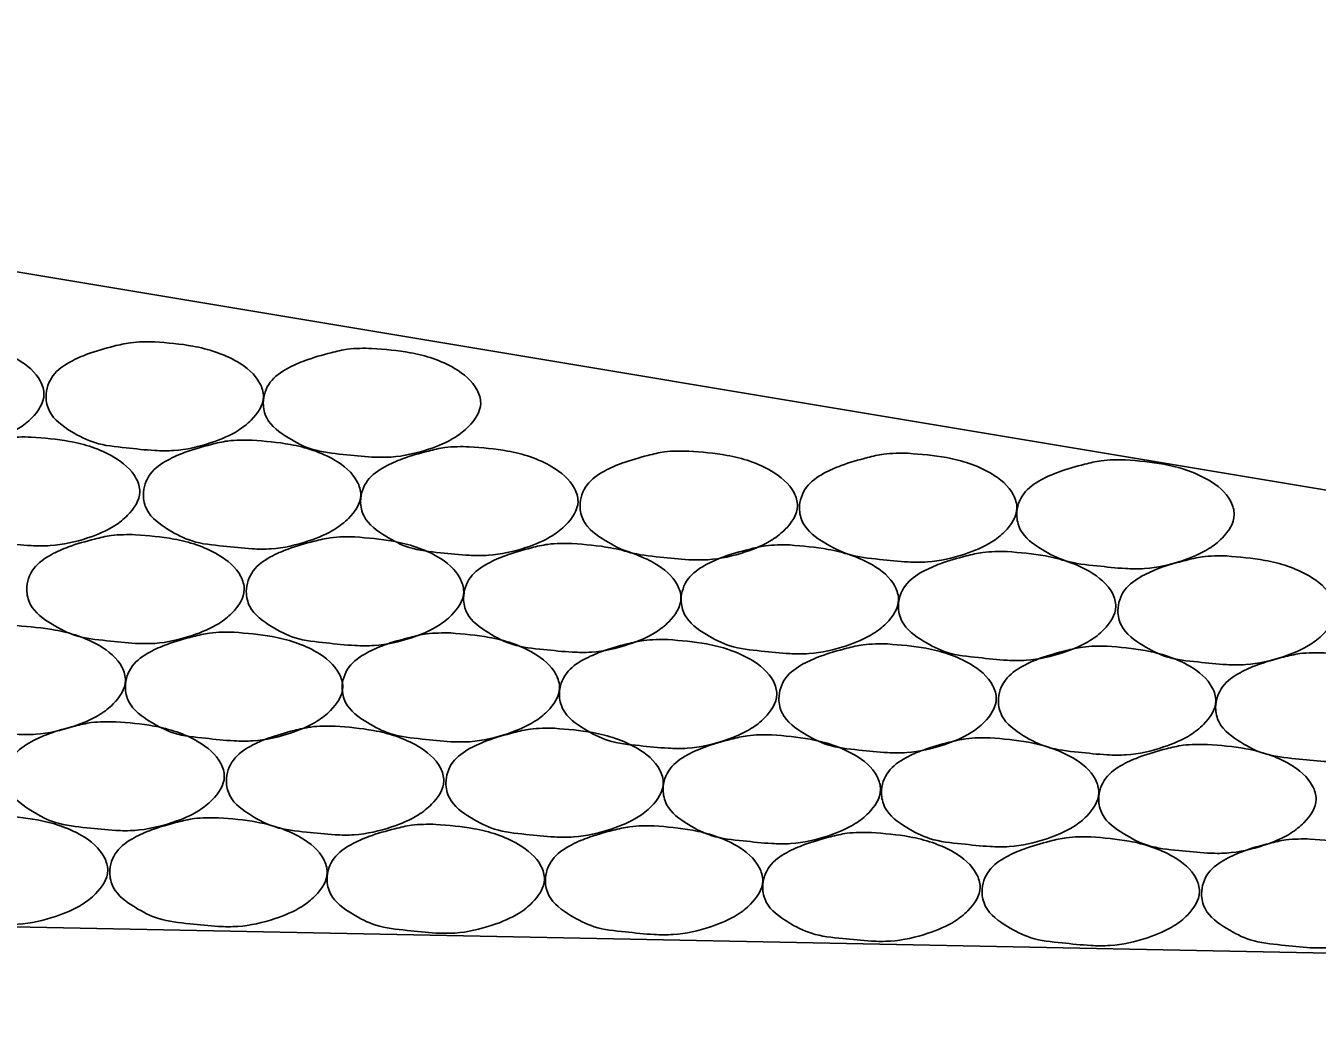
# Model space of a CAD drawing. Extents: x 60325 to 61047, y 53669 to 53767.
# Drawn here: x 60618.681 to 60620.538, y 53733.327 to 53734.751 of the extents above; entities that cross this region are included whole.
import ezdxf

# ---------------------------------------------------------------- set-up
doc = ezdxf.new("R2010")
doc.units = 0
doc.layers.add('R_Border Prem', color=7, linetype='Continuous')

msp = doc.modelspace()

# ---------------------------------------------------------------- linework, layer by layer
at = {"layer": 'R_Border Prem'}
for p in [(60616.5451, 53734.7512), (60571.5451, 53734.3978)]:
    msp.add_line(p, (60625.0911, 53733.3269), dxfattribs=at)
for points in [[(60618.5511, 53734.2999), (60618.6061, 53734.2937), (60618.6699, 53734.2712), (60618.7024, 53734.2399), (60618.7074, 53734.2212), (60618.6899, 53734.1874), (60618.6711, 53734.1724), (60618.6324, 53734.1549), (60618.5786, 53734.1437), (60618.5511, 53734.1437), (60618.5099, 53734.1474), (60618.4649, 53734.1549), (60618.4311, 53734.1712), (60618.3999, 53734.1999), (60618.3949, 53734.2212), (60618.4049, 53734.2512), (60618.4299, 53734.2712), (60618.4549, 53734.2824), (60618.4924, 53734.2937), (60618.5161, 53734.2987), (60618.5511, 53734.2999)], [(60618.8666, 53734.2968), (60618.9216, 53734.2905), (60618.9854, 53734.268), (60619.0179, 53734.2368), (60619.0229, 53734.218), (60619.0054, 53734.1843), (60618.9866, 53734.1693), (60618.9479, 53734.1518), (60618.8941, 53734.1405), (60618.8666, 53734.1405), (60618.8254, 53734.1443), (60618.7804, 53734.1518), (60618.7466, 53734.168), (60618.7154, 53734.1968), (60618.7104, 53734.218), (60618.7204, 53734.248), (60618.7454, 53734.268), (60618.7704, 53734.2793), (60618.8079, 53734.2905), (60618.8316, 53734.2955), (60618.8666, 53734.2968)], [(60619.1789, 53734.2873), (60619.2339, 53734.2811), (60619.2977, 53734.2586), (60619.3302, 53734.2273), (60619.3352, 53734.2086), (60619.3177, 53734.1748), (60619.2989, 53734.1598), (60619.2602, 53734.1423), (60619.2064, 53734.1311), (60619.1789, 53734.1311), (60619.1377, 53734.1348), (60619.0927, 53734.1423), (60619.0589, 53734.1586), (60619.0277, 53734.1873), (60619.0227, 53734.2086), (60619.0327, 53734.2386), (60619.0577, 53734.2586), (60619.0827, 53734.2698), (60619.1202, 53734.2811), (60619.1439, 53734.2861), (60619.1789, 53734.2873)], [(60618.689, 53734.1598), (60618.744, 53734.1536), (60618.8077, 53734.1311), (60618.8402, 53734.0998), (60618.8452, 53734.0811), (60618.8277, 53734.0473), (60618.809, 53734.0323), (60618.7702, 53734.0148), (60618.7165, 53734.0036), (60618.689, 53734.0036), (60618.6477, 53734.0073), (60618.6027, 53734.0148), (60618.569, 53734.0311), (60618.5377, 53734.0598), (60618.5327, 53734.0811), (60618.5427, 53734.1111), (60618.5677, 53734.1311), (60618.5927, 53734.1423), (60618.6302, 53734.1536), (60618.654, 53734.1586), (60618.689, 53734.1598)], [(60619.0065, 53734.1554), (60619.0615, 53734.1491), (60619.1253, 53734.1266), (60619.1578, 53734.0954), (60619.1628, 53734.0766), (60619.1453, 53734.0429), (60619.1265, 53734.0279), (60619.0878, 53734.0104), (60619.034, 53733.9991), (60619.0065, 53733.9991), (60618.9653, 53734.0029), (60618.9203, 53734.0104), (60618.8865, 53734.0266), (60618.8553, 53734.0554), (60618.8503, 53734.0766), (60618.8603, 53734.1066), (60618.8853, 53734.1266), (60618.9103, 53734.1379), (60618.9478, 53734.1491), (60618.9715, 53734.1541), (60619.0065, 53734.1554)], [(60619.3188, 53734.1459), (60619.3738, 53734.1397), (60619.4376, 53734.1172), (60619.4701, 53734.0859), (60619.4751, 53734.0672), (60619.4576, 53734.0334), (60619.4388, 53734.0184), (60619.4001, 53734.0009), (60619.3463, 53733.9897), (60619.3188, 53733.9897), (60619.2776, 53733.9934), (60619.2326, 53734.0009), (60619.1988, 53734.0172), (60619.1676, 53734.0459), (60619.1626, 53734.0672), (60619.1726, 53734.0972), (60619.1976, 53734.1172), (60619.2226, 53734.1284), (60619.2601, 53734.1397), (60619.2838, 53734.1447), (60619.3188, 53734.1459)], [(60619.6343, 53734.1396), (60619.6893, 53734.1334), (60619.7531, 53734.1109), (60619.7856, 53734.0796), (60619.7906, 53734.0609), (60619.7731, 53734.0271), (60619.7543, 53734.0121), (60619.7156, 53733.9946), (60619.6618, 53733.9834), (60619.6343, 53733.9834), (60619.5931, 53733.9871), (60619.5481, 53733.9946), (60619.5143, 53734.0109), (60619.4831, 53734.0396), (60619.4781, 53734.0609), (60619.4881, 53734.0909), (60619.5131, 53734.1109), (60619.5381, 53734.1221), (60619.5756, 53734.1334), (60619.5993, 53734.1384), (60619.6343, 53734.1396)], [(60619.9498, 53734.1364), (60620.0048, 53734.1302), (60620.0685, 53734.1077), (60620.101, 53734.0764), (60620.106, 53734.0577), (60620.0885, 53734.0239), (60620.0698, 53734.0089), (60620.031, 53733.9914), (60619.9773, 53733.9802), (60619.9498, 53733.9802), (60619.9085, 53733.9839), (60619.8635, 53733.9914), (60619.8298, 53734.0077), (60619.7985, 53734.0364), (60619.7935, 53734.0577), (60619.8035, 53734.0877), (60619.8285, 53734.1077), (60619.8535, 53734.1189), (60619.891, 53734.1302), (60619.9148, 53734.1352), (60619.9498, 53734.1364)], [(60620.2621, 53734.127), (60620.3171, 53734.1207), (60620.3809, 53734.0982), (60620.4134, 53734.067), (60620.4184, 53734.0482), (60620.4009, 53734.0145), (60620.3821, 53733.9995), (60620.3434, 53733.982), (60620.2896, 53733.9707), (60620.2621, 53733.9707), (60620.2209, 53733.9745), (60620.1759, 53733.982), (60620.1421, 53733.9982), (60620.1109, 53734.027), (60620.1059, 53734.0482), (60620.1159, 53734.0782), (60620.1409, 53734.0982), (60620.1659, 53734.1095), (60620.2034, 53734.1207), (60620.2271, 53734.1257), (60620.2621, 53734.127)], [(60618.8391, 53734.0194), (60618.8941, 53734.0131), (60618.9578, 53733.9906), (60618.9903, 53733.9594), (60618.9953, 53733.9406), (60618.9778, 53733.9069), (60618.9591, 53733.8919), (60618.9203, 53733.8744), (60618.8666, 53733.8631), (60618.8391, 53733.8631), (60618.7978, 53733.8669), (60618.7528, 53733.8744), (60618.7191, 53733.8906), (60618.6878, 53733.9194), (60618.6828, 53733.9406), (60618.6928, 53733.9706), (60618.7178, 53733.9906), (60618.7428, 53734.0019), (60618.7803, 53734.0131), (60618.8041, 53734.0181), (60618.8391, 53734.0194)], [(60619.1545, 53734.0162), (60619.2095, 53734.01), (60619.2733, 53733.9875), (60619.3058, 53733.9562), (60619.3108, 53733.9375), (60619.2933, 53733.9037), (60619.2745, 53733.8887), (60619.2358, 53733.8712), (60619.182, 53733.86), (60619.1545, 53733.86), (60619.1133, 53733.8637), (60619.0683, 53733.8712), (60619.0345, 53733.8875), (60619.0033, 53733.9162), (60618.9983, 53733.9375), (60619.0083, 53733.9675), (60619.0333, 53733.9875), (60619.0583, 53733.9987), (60619.0958, 53734.01), (60619.1195, 53734.015), (60619.1545, 53734.0162)], [(60619.4669, 53734.0067), (60619.5219, 53734.0005), (60619.5856, 53733.978), (60619.6181, 53733.9467), (60619.6231, 53733.928), (60619.6056, 53733.8942), (60619.5869, 53733.8792), (60619.5481, 53733.8617), (60619.4944, 53733.8505), (60619.4669, 53733.8505), (60619.4256, 53733.8542), (60619.3806, 53733.8617), (60619.3469, 53733.878), (60619.3156, 53733.9067), (60619.3106, 53733.928), (60619.3206, 53733.958), (60619.3456, 53733.978), (60619.3706, 53733.9892), (60619.4081, 53734.0005), (60619.4319, 53734.0055), (60619.4669, 53734.0067)], [(60619.7796, 53734.0046), (60619.8346, 53733.9983), (60619.8984, 53733.9758), (60619.9309, 53733.9446), (60619.9359, 53733.9258), (60619.9184, 53733.8921), (60619.8996, 53733.8771), (60619.8609, 53733.8596), (60619.8071, 53733.8483), (60619.7796, 53733.8483), (60619.7384, 53733.8521), (60619.6934, 53733.8596), (60619.6596, 53733.8758), (60619.6284, 53733.9046), (60619.6234, 53733.9258), (60619.6334, 53733.9558), (60619.6584, 53733.9758), (60619.6834, 53733.9871), (60619.7209, 53733.9983), (60619.7446, 53734.0033), (60619.7796, 53734.0046)], [(60620.0919, 53733.9951), (60620.1469, 53733.9888), (60620.2107, 53733.9663), (60620.2432, 53733.9351), (60620.2482, 53733.9163), (60620.2307, 53733.8826), (60620.2119, 53733.8676), (60620.1732, 53733.8501), (60620.1194, 53733.8388), (60620.0919, 53733.8388), (60620.0507, 53733.8426), (60620.0057, 53733.8501), (60619.9719, 53733.8663), (60619.9407, 53733.8951), (60619.9357, 53733.9163), (60619.9457, 53733.9463), (60619.9707, 53733.9663), (60619.9957, 53733.9776), (60620.0332, 53733.9888), (60620.0569, 53733.9938), (60620.0919, 53733.9951)], [(60620.4074, 53733.9888), (60620.4624, 53733.9825), (60620.5262, 53733.96), (60620.5587, 53733.9288), (60620.5637, 53733.91), (60620.5462, 53733.8763), (60620.5274, 53733.8613), (60620.4887, 53733.8438), (60620.4349, 53733.8325), (60620.4074, 53733.8325), (60620.3662, 53733.8363), (60620.3212, 53733.8438), (60620.2874, 53733.86), (60620.2562, 53733.8888), (60620.2512, 53733.91), (60620.2612, 53733.94), (60620.2862, 53733.96), (60620.3112, 53733.9713), (60620.3487, 53733.9825), (60620.3724, 53733.9875), (60620.4074, 53733.9888)], [(60618.6683, 53733.8886), (60618.7233, 53733.8823), (60618.7871, 53733.8598), (60618.8196, 53733.8286), (60618.8246, 53733.8098), (60618.8071, 53733.7761), (60618.7883, 53733.7611), (60618.7496, 53733.7436), (60618.6958, 53733.7323), (60618.6683, 53733.7323), (60618.6271, 53733.7361), (60618.5821, 53733.7436), (60618.5483, 53733.7598), (60618.5171, 53733.7886), (60618.5121, 53733.8098), (60618.5221, 53733.8398), (60618.5471, 53733.8598), (60618.5721, 53733.8711), (60618.6096, 53733.8823), (60618.6333, 53733.8873), (60618.6683, 53733.8886)], [(60618.9806, 53733.8791), (60619.0356, 53733.8729), (60619.0994, 53733.8504), (60619.1319, 53733.8191), (60619.1369, 53733.8004), (60619.1194, 53733.7666), (60619.1006, 53733.7516), (60619.0619, 53733.7341), (60619.0081, 53733.7229), (60618.9806, 53733.7229), (60618.9394, 53733.7266), (60618.8944, 53733.7341), (60618.8606, 53733.7504), (60618.8294, 53733.7791), (60618.8244, 53733.8004), (60618.8344, 53733.8304), (60618.8594, 53733.8504), (60618.8844, 53733.8616), (60618.9219, 53733.8729), (60618.9456, 53733.8779), (60618.9806, 53733.8791)], [(60619.2923, 53733.878), (60619.3473, 53733.8717), (60619.4111, 53733.8492), (60619.4436, 53733.818), (60619.4486, 53733.7992), (60619.4311, 53733.7655), (60619.4123, 53733.7505), (60619.3736, 53733.733), (60619.3198, 53733.7217), (60619.2923, 53733.7217), (60619.2511, 53733.7255), (60619.2061, 53733.733), (60619.1723, 53733.7492), (60619.1411, 53733.778), (60619.1361, 53733.7992), (60619.1461, 53733.8292), (60619.1711, 53733.8492), (60619.1961, 53733.8605), (60619.2336, 53733.8717), (60619.2573, 53733.8767), (60619.2923, 53733.878)], [(60619.6047, 53733.8685), (60619.6597, 53733.8623), (60619.7234, 53733.8398), (60619.7559, 53733.8085), (60619.7609, 53733.7898), (60619.7434, 53733.756), (60619.7247, 53733.741), (60619.6859, 53733.7235), (60619.6322, 53733.7123), (60619.6047, 53733.7123), (60619.5634, 53733.716), (60619.5184, 53733.7235), (60619.4847, 53733.7398), (60619.4534, 53733.7685), (60619.4484, 53733.7898), (60619.4584, 53733.8198), (60619.4834, 53733.8398), (60619.5084, 53733.851), (60619.5459, 53733.8623), (60619.5697, 53733.8673), (60619.6047, 53733.8685)], [(60619.9201, 53733.8622), (60619.9751, 53733.856), (60620.0389, 53733.8335), (60620.0714, 53733.8022), (60620.0764, 53733.7835), (60620.0589, 53733.7497), (60620.0401, 53733.7347), (60620.0014, 53733.7172), (60619.9476, 53733.706), (60619.9201, 53733.706), (60619.8789, 53733.7097), (60619.8339, 53733.7172), (60619.8001, 53733.7335), (60619.7689, 53733.7622), (60619.7639, 53733.7835), (60619.7739, 53733.8135), (60619.7989, 53733.8335), (60619.8239, 53733.8447), (60619.8614, 53733.856), (60619.8851, 53733.861), (60619.9201, 53733.8622)], [(60620.2356, 53733.8591), (60620.2906, 53733.8528), (60620.3544, 53733.8303), (60620.3869, 53733.7991), (60620.3919, 53733.7803), (60620.3744, 53733.7466), (60620.3556, 53733.7316), (60620.3169, 53733.7141), (60620.2631, 53733.7028), (60620.2356, 53733.7028), (60620.1944, 53733.7066), (60620.1494, 53733.7141), (60620.1156, 53733.7303), (60620.0844, 53733.7591), (60620.0794, 53733.7803), (60620.0894, 53733.8103), (60620.1144, 53733.8303), (60620.1394, 53733.8416), (60620.1769, 53733.8528), (60620.2006, 53733.8578), (60620.2356, 53733.8591)], [(60620.5479, 53733.8496), (60620.6029, 53733.8433), (60620.6667, 53733.8208), (60620.6992, 53733.7896), (60620.7042, 53733.7708), (60620.6867, 53733.7371), (60620.6679, 53733.7221), (60620.6292, 53733.7046), (60620.5754, 53733.6933), (60620.5479, 53733.6933), (60620.5067, 53733.6971), (60620.4617, 53733.7046), (60620.4279, 53733.7208), (60620.3967, 53733.7496), (60620.3917, 53733.7708), (60620.4017, 53733.8008), (60620.4267, 53733.8208), (60620.4517, 53733.8321), (60620.4892, 53733.8433), (60620.5129, 53733.8483), (60620.5479, 53733.8496)], [(60618.8105, 53733.7504), (60618.8655, 53733.7441), (60618.9292, 53733.7216), (60618.9617, 53733.6904), (60618.9667, 53733.6716), (60618.9492, 53733.6379), (60618.9305, 53733.6229), (60618.8917, 53733.6054), (60618.838, 53733.5941), (60618.8105, 53733.5941), (60618.7692, 53733.5979), (60618.7242, 53733.6054), (60618.6905, 53733.6216), (60618.6592, 53733.6504), (60618.6542, 53733.6716), (60618.6642, 53733.7016), (60618.6892, 53733.7216), (60618.7142, 53733.7329), (60618.7517, 53733.7441), (60618.7755, 53733.7491), (60618.8105, 53733.7504)], [(60619.1259, 53733.7441), (60619.1809, 53733.7378), (60619.2447, 53733.7153), (60619.2772, 53733.6841), (60619.2822, 53733.6653), (60619.2647, 53733.6316), (60619.2459, 53733.6166), (60619.2072, 53733.5991), (60619.1534, 53733.5878), (60619.1259, 53733.5878), (60619.0847, 53733.5916), (60619.0397, 53733.5991), (60619.0059, 53733.6153), (60618.9747, 53733.6441), (60618.9697, 53733.6653), (60618.9797, 53733.6953), (60619.0047, 53733.7153), (60619.0297, 53733.7266), (60619.0672, 53733.7378), (60619.0909, 53733.7428), (60619.1259, 53733.7441)], [(60619.4414, 53733.7409), (60619.4964, 53733.7347), (60619.5602, 53733.7122), (60619.5927, 53733.6809), (60619.5977, 53733.6622), (60619.5802, 53733.6284), (60619.5614, 53733.6134), (60619.5227, 53733.5959), (60619.4689, 53733.5847), (60619.4414, 53733.5847), (60619.4002, 53733.5884), (60619.3552, 53733.5959), (60619.3214, 53733.6122), (60619.2902, 53733.6409), (60619.2852, 53733.6622), (60619.2952, 53733.6922), (60619.3202, 53733.7122), (60619.3452, 53733.7234), (60619.3827, 53733.7347), (60619.4064, 53733.7397), (60619.4414, 53733.7409)], [(60619.7537, 53733.7315), (60619.8087, 53733.7252), (60619.8725, 53733.7027), (60619.905, 53733.6715), (60619.91, 53733.6527), (60619.8925, 53733.619), (60619.8737, 53733.604), (60619.835, 53733.5865), (60619.7812, 53733.5752), (60619.7537, 53733.5752), (60619.7125, 53733.579), (60619.6675, 53733.5865), (60619.6337, 53733.6027), (60619.6025, 53733.6315), (60619.5975, 53733.6527), (60619.6075, 53733.6827), (60619.6325, 53733.7027), (60619.6575, 53733.714), (60619.695, 53733.7252), (60619.7187, 53733.7302), (60619.7537, 53733.7315)], [(60620.0676, 53733.7272), (60620.1226, 53733.7209), (60620.1863, 53733.6984), (60620.2188, 53733.6672), (60620.2238, 53733.6484), (60620.2063, 53733.6147), (60620.1876, 53733.5997), (60620.1488, 53733.5822), (60620.0951, 53733.5709), (60620.0676, 53733.5709), (60620.0263, 53733.5747), (60619.9813, 53733.5822), (60619.9476, 53733.5984), (60619.9163, 53733.6272), (60619.9113, 53733.6484), (60619.9213, 53733.6784), (60619.9463, 53733.6984), (60619.9713, 53733.7097), (60620.0088, 53733.7209), (60620.0326, 53733.7259), (60620.0676, 53733.7272)], [(60620.3799, 53733.7177), (60620.4349, 53733.7115), (60620.4986, 53733.689), (60620.5311, 53733.6577), (60620.5361, 53733.639), (60620.5186, 53733.6052), (60620.4999, 53733.5902), (60620.4611, 53733.5727), (60620.4074, 53733.5615), (60620.3799, 53733.5615), (60620.3386, 53733.5652), (60620.2936, 53733.5727), (60620.2599, 53733.589), (60620.2286, 53733.6177), (60620.2236, 53733.639), (60620.2336, 53733.669), (60620.2586, 53733.689), (60620.2836, 53733.7002), (60620.3211, 53733.7115), (60620.3449, 53733.7165), (60620.3799, 53733.7177)], [(60618.6429, 53733.6154), (60618.6979, 53733.6092), (60618.7616, 53733.5867), (60618.7941, 53733.5554), (60618.7991, 53733.5367), (60618.7816, 53733.5029), (60618.7629, 53733.4879), (60618.7241, 53733.4704), (60618.6704, 53733.4592), (60618.6429, 53733.4592), (60618.6016, 53733.4629), (60618.5566, 53733.4704), (60618.5229, 53733.4867), (60618.4916, 53733.5154), (60618.4866, 53733.5367), (60618.4966, 53733.5667), (60618.5216, 53733.5867), (60618.5466, 53733.5979), (60618.5841, 53733.6092), (60618.6079, 53733.6142), (60618.6429, 53733.6154)], [(60618.9584, 53733.6123), (60619.0134, 53733.606), (60619.0771, 53733.5835), (60619.1096, 53733.5523), (60619.1146, 53733.5335), (60619.0971, 53733.4998), (60619.0784, 53733.4848), (60619.0396, 53733.4673), (60618.9859, 53733.456), (60618.9584, 53733.456), (60618.9171, 53733.4598), (60618.8721, 53733.4673), (60618.8384, 53733.4835), (60618.8071, 53733.5123), (60618.8021, 53733.5335), (60618.8121, 53733.5635), (60618.8371, 53733.5835), (60618.8621, 53733.5948), (60618.8996, 53733.606), (60618.9234, 53733.611), (60618.9584, 53733.6123)], [(60619.2707, 53733.6028), (60619.3257, 53733.5965), (60619.3894, 53733.574), (60619.4219, 53733.5428), (60619.4269, 53733.524), (60619.4094, 53733.4903), (60619.3907, 53733.4753), (60619.3519, 53733.4578), (60619.2982, 53733.4465), (60619.2707, 53733.4465), (60619.2294, 53733.4503), (60619.1844, 53733.4578), (60619.1507, 53733.474), (60619.1194, 53733.5028), (60619.1144, 53733.524), (60619.1244, 53733.554), (60619.1494, 53733.574), (60619.1744, 53733.5853), (60619.2119, 53733.5965), (60619.2357, 53733.6015), (60619.2707, 53733.6028)], [(60619.5845, 53733.6006), (60619.6395, 53733.5944), (60619.7032, 53733.5719), (60619.7357, 53733.5406), (60619.7407, 53733.5219), (60619.7232, 53733.4881), (60619.7045, 53733.4731), (60619.6657, 53733.4556), (60619.612, 53733.4444), (60619.5845, 53733.4444), (60619.5432, 53733.4481), (60619.4982, 53733.4556), (60619.4645, 53733.4719), (60619.4332, 53733.5006), (60619.4282, 53733.5219), (60619.4382, 53733.5519), (60619.4632, 53733.5719), (60619.4882, 53733.5831), (60619.5257, 53733.5944), (60619.5495, 53733.5994), (60619.5845, 53733.6006)], [(60619.8968, 53733.5911), (60619.9518, 53733.5849), (60620.0156, 53733.5624), (60620.0481, 53733.5311), (60620.0531, 53733.5124), (60620.0356, 53733.4786), (60620.0168, 53733.4636), (60619.9781, 53733.4461), (60619.9243, 53733.4349), (60619.8968, 53733.4349), (60619.8556, 53733.4386), (60619.8106, 53733.4461), (60619.7768, 53733.4624), (60619.7456, 53733.4911), (60619.7406, 53733.5124), (60619.7506, 53733.5424), (60619.7756, 53733.5624), (60619.8006, 53733.5736), (60619.8381, 53733.5849), (60619.8618, 53733.5899), (60619.8968, 53733.5911)], [(60620.2123, 53733.5848), (60620.2673, 53733.5786), (60620.331, 53733.5561), (60620.3635, 53733.5248), (60620.3685, 53733.5061), (60620.351, 53733.4723), (60620.3323, 53733.4573), (60620.2935, 53733.4398), (60620.2398, 53733.4286), (60620.2123, 53733.4286), (60620.171, 53733.4323), (60620.126, 53733.4398), (60620.0923, 53733.4561), (60620.061, 53733.4848), (60620.056, 53733.5061), (60620.066, 53733.5361), (60620.091, 53733.5561), (60620.116, 53733.5673), (60620.1535, 53733.5786), (60620.1773, 53733.5836), (60620.2123, 53733.5848)], [(60620.5278, 53733.5817), (60620.5828, 53733.5754), (60620.6465, 53733.5529), (60620.679, 53733.5217), (60620.684, 53733.5029), (60620.6665, 53733.4692), (60620.6478, 53733.4542), (60620.609, 53733.4367), (60620.5553, 53733.4254), (60620.5278, 53733.4254), (60620.4865, 53733.4292), (60620.4415, 53733.4367), (60620.4078, 53733.4529), (60620.3765, 53733.4817), (60620.3715, 53733.5029), (60620.3815, 53733.5329), (60620.4065, 53733.5529), (60620.4315, 53733.5642), (60620.469, 53733.5754), (60620.4928, 53733.5804), (60620.5278, 53733.5817)]]:
    msp.add_spline(points, degree=3, dxfattribs=at)

doc.saveas('drawing.dxf')
